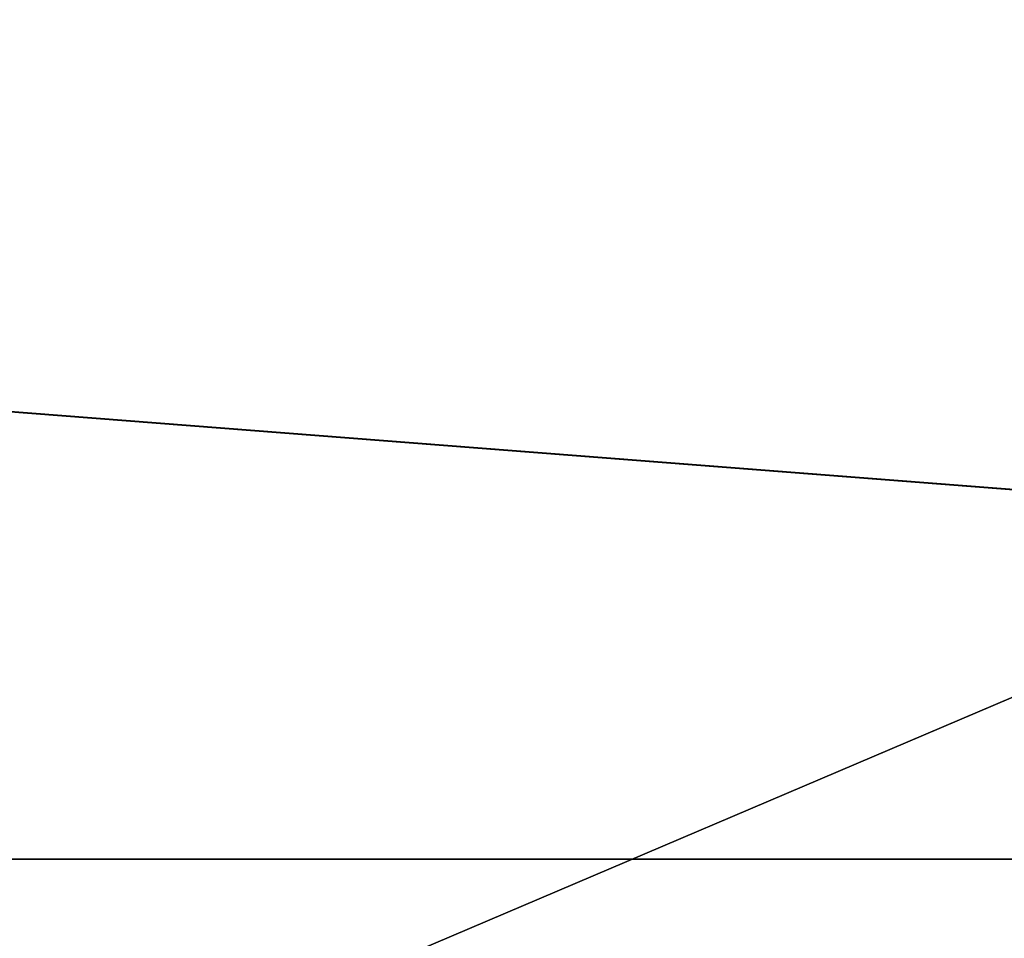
# Model space of a CAD drawing. Extents: x 226 to 378, y -30 to 313.
# Tile 347 of 656: x 306.04 to 311.85, y 180.72 to 186.14. Entities that reach past the tile are written whole.
import ezdxf

# ---------------------------------------------------------------- set-up
doc = ezdxf.new("R2010")
doc.units = 0
doc.header["$LTSCALE"] = 25.4
doc.layers.get('0').update_dxf_attribs({"color": 13, "linetype": 'CONTINUOUS'})
for name, color, linetype in [('_NCL1_62', 7, 'CONTINUOUS'), ('_NCL1_63', 3, 'CONTINUOUS'), ('_NCL1_65', 253, 'CONTINUOUS')]:
    doc.layers.add(name, color=color, linetype=linetype)

# ---------------------------------------------------------------- blocks, each defined once
blk = doc.blocks.new('EWON_2005CD_4005CD_COSY141')
at = {"layer": '_NCL1_62', "color": 0}
blk.add_line((114.3, 151.13, 27.94), (45.72, 121.92, 27.94), dxfattribs=at)
blk.add_line((114.3, 151.13, 27.94), (45.72, 121.92, 27.94), dxfattribs=at)
at = {"layer": '_NCL1_63', "color": 0}
blk.add_line((38.1, 131.572, 295.91), (106.68, 126.238, 295.91), dxfattribs=at)
blk.add_line((38.1, 131.572, 295.91), (106.68, 126.238, 295.91), dxfattribs=at)
at = {"layer": '_NCL1_65', "color": 0}
for p, q in [((38.1, 131.572, 295.91), (106.68, 131.572, 295.91)), ((38.1, 131.572, 296.672), (106.68, 131.572, 296.672)), ((106.68, 131.572, 296.672), (38.1, 131.572, 295.91)), ((106.68, 131.572, 296.672), (38.1, 131.572, 295.91)), ((38.1, 131.572, 295.91), (106.68, 131.572, 295.91)), ((38.1, 131.572, 296.672), (106.68, 131.572, 296.672))]:
    blk.add_line(p, q, dxfattribs=at)
at = {"layer": '_NCL1_62', "color": 7}
mesh = blk.add_polyface(dxfattribs=at)
corners = [(114.3, 151.13, 27.94), (45.72, 121.92, 27.94), (114.3, 86.36, 27.94)]
mesh.append_faces([[corners[k] for k in face] for face in [(0, 1, 2)]], dxfattribs={"color": 7})
mesh = blk.add_polyface(dxfattribs=at)
corners = [(114.3, 151.13, 27.94), (45.72, 127, 27.94), (45.72, 121.92, 27.94)]
mesh.append_faces([[corners[k] for k in face] for face in [(0, 1, 2)]], dxfattribs={"color": 7})
mesh = blk.add_polyface(dxfattribs=at)
corners = [(114.3, 151.13, 27.94), (45.72, 134.62, 27.94), (45.72, 127, 27.94)]
mesh.append_faces([[corners[k] for k in face] for face in [(0, 1, 2)]], dxfattribs={"color": 7})
at = {"layer": '_NCL1_63', "color": 3}
mesh = blk.add_polyface(dxfattribs=at)
corners = [(106.68, 126.238, 295.91), (38.1, 126.238, 295.91), (38.1, 131.572, 295.91)]
mesh.append_faces([[corners[k] for k in face] for face in [(0, 1, 2)]], dxfattribs={"color": 3})
mesh = blk.add_polyface(dxfattribs=at)
corners = [(106.68, 126.238, 295.91), (38.1, 131.572, 295.91), (106.68, 131.572, 295.91)]
mesh.append_faces([[corners[k] for k in face] for face in [(0, 1, 2)]], dxfattribs={"color": 3})
at = {"layer": '_NCL1_65', "color": 253}
mesh = blk.add_polyface(dxfattribs=at)
corners = [(106.68, 131.572, 296.672), (38.1, 131.572, 296.672), (78.74, 134.62, 296.672)]
mesh.append_faces([[corners[k] for k in face] for face in [(0, 1, 2)]], dxfattribs={"color": 253})
mesh = blk.add_polyface(dxfattribs=at)
corners = [(78.74, 134.62, 296.672), (38.1, 131.572, 296.672), (66.04, 134.62, 296.672)]
mesh.append_faces([[corners[k] for k in face] for face in [(0, 1, 2)]], dxfattribs={"color": 253})
mesh = blk.add_polyface(dxfattribs=at)
corners = [(106.68, 131.572, 296.672), (38.1, 131.572, 295.91), (38.1, 131.572, 296.672)]
mesh.append_faces([[corners[k] for k in face] for face in [(0, 1, 2)]], dxfattribs={"color": 253})
mesh = blk.add_polyface(dxfattribs=at)
corners = [(106.68, 131.572, 296.672), (106.68, 131.572, 295.91), (38.1, 131.572, 295.91)]
mesh.append_faces([[corners[k] for k in face] for face in [(0, 1, 2)]], dxfattribs={"color": 253})

msp = doc.modelspace()

# ---------------------------------------------------------------- block references
at = {"color": 0, "rotation": 179.9999999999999}
msp.add_blockref('EWON_2005CD_4005CD_COSY141', (378.0374, 312.7553), dxfattribs=at)

doc.saveas('drawing.dxf')
